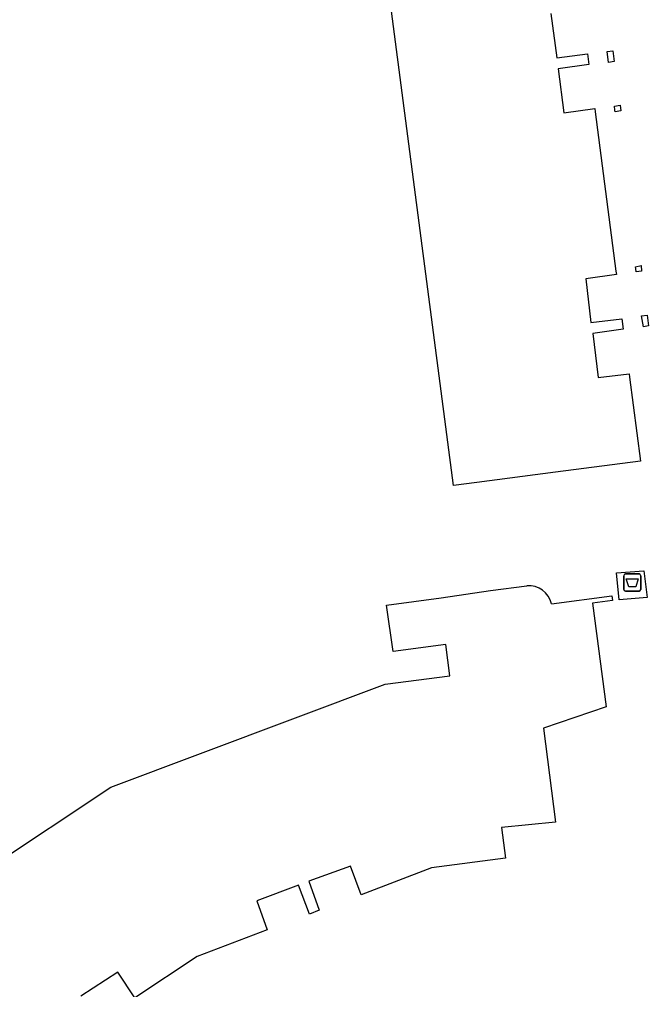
# Model space of a CAD drawing. Extents: x 163150 to 163546, y 380933 to 381635.
# Drawn here: x 163226.9 to 163263.6, y 381288.4 to 381344.9 of the extents above; entities that cross this region are included whole.
import ezdxf

# ---------------------------------------------------------------- set-up
doc = ezdxf.new("R2010")
doc.units = 0
for name, color, linetype in [('IMGEO_Afval_apart_plaats', 7, 'Continuous'), ('IMGEO_Pand', 7, 'Continuous'), ('IMGEO_Voetpad_gesloten', 7, 'Continuous')]:
    doc.layers.add(name, color=color, linetype=linetype)

msp = doc.modelspace()

# ---------------------------------------------------------------- linework, layer by layer
at = {"layer": 'IMGEO_Afval_apart_plaats'}
for p, q in [((163262.107, 381311.699), (163262.107, 381312.499)), ((163262.107, 381312.499), (163262.107, 381311.699)), ((163262.207, 381312.599), (163262.997, 381312.599)), ((163262.997, 381312.599), (163262.207, 381312.599)), ((163263.097, 381312.499), (163263.097, 381311.699)), ((163263.097, 381311.699), (163263.097, 381312.499)), ((163262.997, 381311.599), (163262.207, 381311.599)), ((163262.207, 381311.599), (163262.997, 381311.599))]:
    msp.add_line(p, q, dxfattribs=at)
msp.add_lwpolyline([(163262.25, 381312.313), (163262.954, 381312.313), (163262.805, 381311.843), (163262.399, 381311.843), (163262.25, 381312.313)], dxfattribs=at)
for centre, start, end in [((163262.207, 381312.499), 90, 180), ((163262.207, 381312.499), 90, 180), ((163262.997, 381312.499), 0, 90), ((163262.997, 381312.499), 360, 90), ((163262.207, 381311.699), 180, 270), ((163262.207, 381311.699), 180, 270), ((163262.997, 381311.699), 270, 0), ((163262.997, 381311.699), 270, 0)]:
    msp.add_arc(centre, 0.1, start, end, dxfattribs=at)
at = {"layer": 'IMGEO_Pand'}
for points in [[(163257.865, 381345.273), (163258.205, 381342.691), (163259.985, 381342.916), (163260.068, 381342.308), (163258.276, 381342.059), (163258.619, 381339.494), (163260.411, 381339.729), (163260.436, 381339.537), (163261.648, 381330.261), (163261.674, 381330.061), (163259.897, 381329.815), (163260.186, 381327.256), (163261.99, 381327.482), (163262.071, 381326.872), (163260.297, 381326.614), (163260.615, 381324.045), (163262.423, 381324.267), (163262.448, 381324.077), (163263.081, 381319.17), (163258.123, 381318.527), (163253.534, 381317.932), (163252.191, 381317.758), (163237.977, 381426.449)], [(163261.147, 381343.062), (163261.46, 381343.1), (163261.543, 381342.482), (163261.217, 381342.418), (163261.147, 381343.062)], [(163261.571, 381339.865), (163261.888, 381339.923), (163261.929, 381339.608), (163261.604, 381339.543), (163261.593, 381339.646), (163261.571, 381339.865)], [(163262.791, 381330.51), (163263.111, 381330.575), (163263.142, 381330.254), (163262.838, 381330.221), (163262.81, 381330.393), (163262.791, 381330.51)], [(163263.148, 381327.648), (163263.472, 381327.687), (163263.553, 381327.06), (163263.248, 381327.014), (163263.148, 381327.648)], [(163187.968, 381233.07), (163193.271, 381250), (163197.467, 381263.396), (163206.151, 381278.206), (163217.937, 381290.687), (163232.209, 381300.168), (163248.202, 381306.183), (163251.969, 381306.664), (163251.737, 381308.49), (163248.676, 381308.083), (163248.28, 381310.782), (163251.461, 381311.208), (163254.337, 381311.635), (163256.45, 381311.907)], [(163257.895, 381310.852), (163261.412, 381311.334), (163261.455, 381311.047), (163260.276, 381310.898), (163261.09, 381304.861), (163257.423, 381303.614), (163258.126, 381298.127), (163254.98, 381297.813), (163255.213, 381296.02), (163250.906, 381295.46), (163246.81, 381293.9), (163246.173, 381295.568), (163243.744, 381294.68), (163244.36, 381292.993), (163243.782, 381292.76), (163243.155, 381294.447), (163240.716, 381293.537), (163241.318, 381291.843), (163237.243, 381290.295), (163233.616, 381287.89), (163232.621, 381289.384), (163230.464, 381287.988)]]:
    msp.add_lwpolyline(points, dxfattribs=at)
msp.add_arc((163256.582, 381310.571), 1.343, 12.098, 95.6354, dxfattribs=at)
at = {"layer": 'IMGEO_Voetpad_gesloten'}
msp.add_lwpolyline([(163261.68, 381312.657), (163263.279, 381312.782), (163263.474, 381311.236), (163261.831, 381311.09), (163261.68, 381312.657)], dxfattribs=at)

doc.saveas('drawing.dxf')
